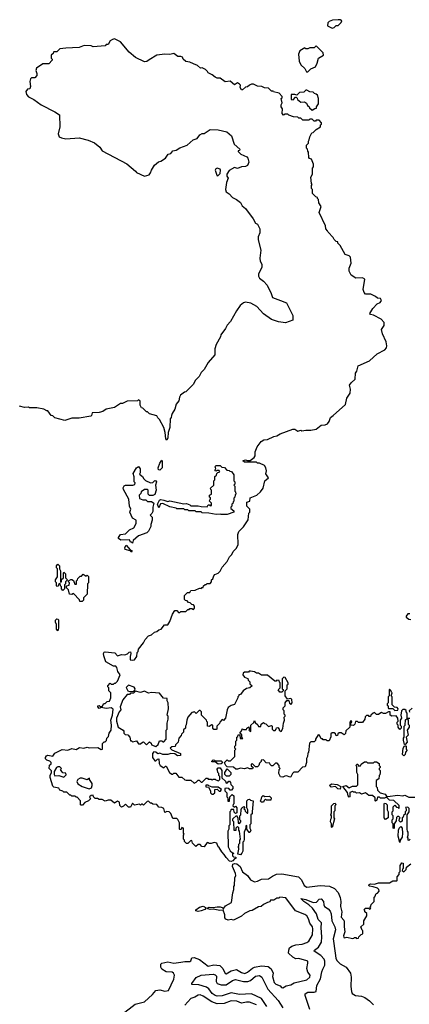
# Model space of a CAD drawing. Extents: x 2494118 to 2687960, y 757339 to 915227.
# Tile 350 of 364: x 2655336 to 2659200, y 886357 to 896118. Entities that reach past the tile are written whole.
import ezdxf

# ---------------------------------------------------------------- set-up
doc = ezdxf.new("R2010")
doc.units = 0

msp = doc.modelspace()

# ---------------------------------------------------------------- linework, layer by layer
at = {"layer": '0CON20XD'}
for points in [[(2658435, 896032.5), (2658455, 896040), (2658475, 896060), (2658495, 896060), (2658525, 896090), (2658530, 896105), (2658515, 896117.5), (2658495, 896117.5), (2658438.3, 896111.7), (2658405, 896100), (2658393, 896087), (2658390, 896055), (2658435, 896032.5)], [(2656171.2, 889811.2), (2656166.7, 889835), (2656173.3, 889846.7), (2656185, 889851.2), (2656280.5, 889840.5), (2656305, 889813.3), (2656345, 889824.2), (2656379.3, 889820.7), (2656405, 889830), (2656421.7, 889848.3), (2656435, 889850), (2656440, 889835), (2656432.5, 889805), (2656433, 889773), (2656455, 889767.5), (2656475, 889773.3), (2656497.5, 889805), (2656500, 889845), (2656510, 889855), (2656513, 889877), (2656565, 889940), (2656580, 889975), (2656615, 890010), (2656645, 890020), (2656673, 890047), (2656697, 890053), (2656715, 890070), (2656740, 890075), (2656771.7, 890118.3), (2656805, 890120), (2656826.7, 890153.3), (2656852.5, 890225), (2656875, 890260), (2656895, 890260), (2656911.7, 890241.7), (2656925, 890240), (2656935, 890250), (2656985, 890250), (2657005, 890270), (2657018.3, 890271.7), (2657025, 890280), (2657045, 890280), (2657058.3, 890271.7), (2657070, 890285), (2657070, 890305), (2657058.3, 890318.3), (2657041.7, 890321.7), (2657028.3, 890338.3), (2657011.7, 890341.7), (2656998.3, 890358.3), (2656981.7, 890361.7), (2656971.7, 890371.7), (2656971.7, 890408.3), (2657001.7, 890438.3), (2657025, 890440), (2657035, 890460), (2657075, 890462.5), (2657118.3, 890481.7), (2657135, 890480), (2657141.7, 890488.3), (2657155, 890490), (2657160, 890505), (2657175, 890520), (2657185, 890520), (2657195, 890530), (2657225, 890530), (2657240, 890545), (2657240, 890565), (2657250, 890575), (2657260, 890605), (2657273, 890617), (2657305, 890630), (2657325, 890650), (2657345, 890690), (2657393, 890747), (2657417, 890793), (2657440, 890815), (2657452.5, 890845), (2657485, 890880), (2657502.5, 890915), (2657500, 891015), (2657510, 891045), (2657555, 891090), (2657601.7, 891158.3), (2657610, 891225), (2657620, 891235), (2657620, 891265), (2657590, 891295), (2657590, 891335), (2657620, 891345), (2657621.7, 891378.3), (2657687, 891403), (2657725, 891437.5), (2657750, 891475), (2657767.5, 891545), (2657803.3, 891575), (2657777.5, 891615), (2657782.5, 891645), (2657776.4, 891676.4), (2657765, 891697.5), (2657715, 891722.5), (2657695, 891722.5), (2657685, 891730), (2657565, 891732.5), (2657550, 891745), (2657575, 891756), (2657595, 891747.5), (2657621.7, 891748.3), (2657663, 891777), (2657670, 891795), (2657670, 891835), (2657690, 891885), (2657730, 891935), (2657758.3, 891951.7), (2657795, 891957.5), (2657855, 891987.5), (2657885, 891992.5), (2657918.3, 892011.7), (2658045, 892057.5), (2658065, 892057.5), (2658095, 892040), (2658125, 892047.5), (2658135, 892042.5), (2658175, 892050), (2658225, 892047.5), (2658275, 892057.5), (2658325, 892097.5), (2658365, 892100), (2658388.8, 892111.2), (2658406.2, 892135), (2658417.5, 892175), (2658445, 892192.5), (2658567, 892303), (2658580, 892365), (2658612.5, 892415), (2658616.7, 892455), (2658607.5, 892495), (2658625, 892517.5), (2658663.3, 892555), (2658666.7, 892615), (2658680, 892635), (2658693.6, 892686.4), (2658803.6, 892736.4), (2658882.5, 892805), (2658957.5, 892845), (2658973.9, 892866.1), (2658978, 892885), (2658972, 892925), (2658934.2, 893004.2), (2658923.8, 893045), (2658950.8, 893085), (2658950.8, 893115), (2658919.4, 893149.4), (2658845, 893188), (2658816.4, 893196.4), (2658810, 893205), (2658836.7, 893255), (2658879.7, 893300.3), (2658910, 893315), (2658923.8, 893335), (2658915, 893352.5), (2658885, 893356.7), (2658863.3, 893375), (2658817.7, 893397.7), (2658767, 893397), (2658751.7, 893411.7), (2658743.6, 893443.6), (2658760, 893545), (2658735, 893560), (2658670, 893555), (2658623.6, 893583.6), (2658602.5, 893625), (2658602.5, 893655), (2658622.5, 893705), (2658617.5, 893765), (2658605, 893777.5), (2658565, 893790), (2658515, 893880), (2658491.7, 893901.7), (2658490, 893915), (2658475, 893920), (2658455, 893940), (2658445, 893960), (2658395, 894010), (2658390, 894025), (2658373, 894043), (2658370, 894075), (2658307.5, 894205), (2658327.5, 894265), (2658303, 894303), (2658300, 894335), (2658290, 894345), (2658290, 894355), (2658271.7, 894361.7), (2658240, 894395), (2658240, 894435), (2658230, 894445), (2658230, 894475), (2658237.5, 894485), (2658230, 894495), (2658222.5, 894555), (2658240, 894585), (2658240, 894645), (2658248.3, 894658.3), (2658250, 894685), (2658230, 894735), (2658211.7, 894741.7), (2658203, 894753), (2658200, 894805), (2658193, 894813), (2658190, 894835), (2658180, 894845), (2658180, 894875), (2658200, 894895), (2658200, 894915), (2658207.5, 894925), (2658212.5, 894955), (2658233, 894997), (2658245, 895000), (2658275, 895027.5), (2658320, 895055), (2658320, 895075), (2658328.3, 895081.7), (2658330, 895095), (2658305, 895120), (2658275, 895120), (2658268.3, 895111.7), (2658255, 895110), (2658235, 895130), (2658215, 895130), (2658205, 895120), (2658145, 895122.5), (2658125, 895140), (2658105, 895140), (2658095, 895150), (2658053, 895153), (2658005, 895170), (2657995, 895180), (2657968.3, 895181.7), (2657951.7, 895171.7), (2657938.3, 895188.3), (2657942.5, 895235), (2657930, 895255), (2657930, 895275), (2657940, 895295), (2657930, 895335), (2657938.3, 895341.7), (2657940, 895355), (2657908.3, 895388.3), (2657851.7, 895401.7), (2657848.3, 895408.3), (2657835, 895410), (2657805, 895440), (2657765, 895442.5), (2657736.4, 895456.4), (2657695, 895460), (2657655, 895477.5), (2657635, 895477.5), (2657615, 895470), (2657595, 895452.5), (2657575, 895450), (2657547, 895423), (2657535, 895422.5), (2657523.8, 895445), (2657527, 895467), (2657515, 895480), (2657495, 895490), (2657465, 895472.5), (2657425, 895507.5), (2657375, 895502.5), (2657325, 895537.5), (2657295, 895537.5), (2657275, 895547.5), (2657245, 895572.5), (2657205, 895590), (2657200, 895605), (2657180, 895625), (2657145, 895640), (2657128.3, 895638.3), (2657100, 895665), (2657058.3, 895678.3), (2657025, 895697.5), (2656983.9, 895703.9), (2656957.5, 895725), (2656950, 895745), (2656935, 895752.5), (2656905, 895752.5), (2656865, 895782.5), (2656825, 895771.2), (2656774.2, 895774.2), (2656697.5, 895765), (2656619.3, 895720.7), (2656598.3, 895701.7), (2656575, 895698.8), (2656485, 895743.3), (2656421.2, 895795), (2656335, 895898.8), (2656275, 895926.7), (2656255, 895922.5), (2656235, 895907.5), (2656215, 895870), (2656195, 895870), (2656185, 895860), (2656065, 895847.5), (2656045, 895860), (2655975, 895862.5), (2655925, 895843.3), (2655795, 895836.7), (2655735, 895827.5), (2655705, 895800), (2655675, 895800), (2655670, 895795), (2655668.3, 895781.7), (2655650, 895765), (2655650, 895735), (2655660, 895725), (2655660, 895715), (2655625, 895680), (2655565, 895680), (2655501.7, 895638.3), (2655497.5, 895615), (2655507.5, 895585), (2655507, 895563), (2655485, 895540), (2655455, 895540), (2655445, 895530), (2655437.5, 895505), (2655442.5, 895455), (2655437, 895433), (2655415, 895430), (2655397.5, 895405), (2655402.5, 895375), (2655423.9, 895353.9), (2655475, 895327.5), (2655550, 895275), (2655683.9, 895203.9), (2655730, 895175), (2655733, 895057), (2655717.5, 894985), (2655727, 894957), (2655750, 894945), (2655795, 894936.7), (2655925, 894947.5), (2656015, 894922.5), (2656077.7, 894897.7), (2656132.5, 894855), (2656155, 894817.5), (2656398.3, 894688.3), (2656485, 894617.5), (2656495, 894603.3), (2656575, 894566.7), (2656619.3, 894580.7), (2656635, 894600), (2656643.3, 894626.7), (2656672.5, 894675), (2656711.7, 894708.3), (2656736.1, 894713.9), (2656782.5, 894745), (2656810, 894785), (2656835, 894792.5), (2656855, 894816.7), (2656886.4, 894823.6), (2656925, 894847.5), (2656997, 894873), (2657055, 894927.5), (2657095, 894940), (2657123.6, 894976.4), (2657145, 894990), (2657165, 894990), (2657225, 895027.5), (2657306.1, 895026.1), (2657390, 895005), (2657437.5, 894965), (2657463.6, 894883.6), (2657520, 894835), (2657515, 894820), (2657501.7, 894818.3), (2657501.7, 894811.7), (2657530, 894785), (2657587.7, 894757.7), (2657598, 894745), (2657610, 894705), (2657596.4, 894673.6), (2657577, 894663), (2657535, 894657.5), (2657495, 894642.5), (2657465, 894652.5), (2657415, 894623.3), (2657391.2, 894585), (2657392, 894565), (2657402.5, 894545), (2657387.1, 894505), (2657376.7, 894435), (2657385, 894412.5), (2657415, 894392.5), (2657446.7, 894355), (2657487.5, 894335), (2657527.5, 894305), (2657543.6, 894273.6), (2657576.4, 894246.4), (2657652.5, 894145), (2657675, 894100), (2657695, 894090), (2657717.5, 894045), (2657717.5, 894005), (2657702.5, 893965), (2657700, 893935), (2657727, 893833), (2657717.5, 893755), (2657722.5, 893725), (2657736.7, 893695), (2657736.7, 893665), (2657704.1, 893595.9), (2657703.8, 893575), (2657714.5, 893554.4), (2657755, 893524), (2657790, 893485), (2657831.4, 893405), (2657843.8, 893365), (2657922.5, 893335), (2657981.7, 893311.7), (2658043.3, 893185), (2658045, 893140), (2657973, 893113), (2657901.7, 893121.7), (2657835, 893146.7), (2657755, 893202.5), (2657687.5, 893275), (2657627.7, 893307.7), (2657573.9, 893316.1), (2657555, 893310), (2657524.1, 893285.9), (2657485, 893230), (2657427.5, 893125), (2657395, 893090), (2657377.5, 893055), (2657330, 892995), (2657327.5, 892975), (2657283.6, 892896.4), (2657272.5, 892855), (2657270, 892795), (2657205, 892720), (2657165, 892650), (2657135, 892620), (2657115, 892580), (2657075, 892540), (2657060, 892505), (2656985, 892430), (2656970, 892425), (2656932.5, 892395), (2656920, 892375), (2656915, 892340), (2656887.5, 892305), (2656873.3, 892256.7), (2656846.7, 892215), (2656843, 892193)], [(2658195, 895600), (2658225, 895630), (2658269.3, 895650.7), (2658287.5, 895685), (2658300, 895735), (2658347.5, 895765), (2658345, 895790), (2658275, 895860), (2658255, 895840), (2658215, 895840), (2658195, 895830), (2658175, 895830), (2658163, 895837), (2658115, 895810), (2658102.5, 895775), (2658107.5, 895705), (2658125, 895670), (2658162.5, 895635), (2658181.7, 895601.7), (2658195, 895600)], [(2658235, 895220), (2658261.7, 895238.3), (2658278.3, 895241.7), (2658280, 895255), (2658300, 895285), (2658300, 895335), (2658288.3, 895368.3), (2658275, 895380), (2658260, 895385), (2658245, 895400), (2658213, 895403), (2658185, 895420), (2658175, 895420), (2658155, 895400), (2658110, 895395), (2658085, 895370), (2658065, 895377.5), (2658030, 895375), (2658030, 895325), (2658047, 895323), (2658071.7, 895348.3), (2658078.3, 895348.3), (2658088.3, 895338.3), (2658090, 895325), (2658125, 895300), (2658161.7, 895301.7), (2658179.3, 895289.3), (2658195, 895260), (2658205, 895260), (2658210, 895245), (2658235, 895220)], [(2657295, 894570), (2657305, 894572.5), (2657325, 894592.5), (2657328.8, 894625), (2657325, 894636.7), (2657295, 894646.7), (2657280.7, 894639.3), (2657273.3, 894625), (2657290, 894575), (2657295, 894570)], [(2656843, 892193), (2656840, 892175), (2656828.3, 892161.7), (2656823.8, 892076.2), (2656810, 892025), (2656806.7, 891973.3), (2656795, 891950), (2656784.2, 891964.2), (2656778.8, 892025), (2656766.4, 892076.4), (2656723, 892153), (2656705, 892170), (2656695, 892190), (2656625, 892210), (2656605, 892230), (2656595, 892230), (2656558.3, 892268.3), (2656545, 892270), (2656530, 892295), (2656530, 892335), (2656515, 892350), (2656505, 892340), (2656403, 892337), (2656355, 892312.5), (2656335, 892312.5), (2656275, 892273.3), (2656195, 892256.7), (2656160, 892235), (2656125, 892222.5), (2656055, 892220), (2656050, 892195), (2656041.7, 892188.3), (2655925, 892167.5), (2655855, 892167.5), (2655783, 892143), (2655685, 892170), (2655665, 892190), (2655650, 892195), (2655615, 892240), (2655605, 892240), (2655575, 892257.5), (2655505, 892270), (2655435, 892270), (2655425, 892277.5), (2655385, 892272.5), (2655333.9, 892286.1)], [(2656455, 890930), (2656445, 890940), (2656435, 890940), (2656425, 890960), (2656339.3, 890959.3), (2656317.5, 890975), (2656317.5, 890985), (2656335, 891013.3), (2656385, 891020), (2656425, 891060), (2656469.5, 891080.5), (2656492.5, 891125), (2656490, 891155), (2656455, 891176.7), (2656427.5, 891235), (2656437.5, 891265), (2656423.9, 891293.9), (2656419.2, 891365), (2656365, 891460), (2656363.6, 891476.4), (2656373.6, 891496.4), (2656385, 891502.5), (2656456.7, 891503.3), (2656478.3, 891511.7), (2656480, 891525), (2656470, 891535), (2656470, 891585), (2656460.7, 891619.3), (2656493.6, 891676.4), (2656515, 891690), (2656532.5, 891665), (2656530, 891625), (2656523.3, 891613.3), (2656555, 891590), (2656567, 891567), (2656585, 891550), (2656635, 891527.5), (2656655, 891530), (2656675, 891550), (2656686.4, 891546.4), (2656692.5, 891535), (2656682.5, 891505), (2656691.2, 891455), (2656675, 891412.5), (2656655, 891402.5), (2656625, 891400), (2656610, 891415), (2656610, 891455), (2656605, 891460), (2656575, 891460), (2656541.7, 891438.3), (2656538.3, 891421.7), (2656522.5, 891405), (2656525, 891370), (2656558.3, 891358.3), (2656587, 891357), (2656605, 891340), (2656645, 891342.5), (2656667.5, 891325), (2656657.5, 891285), (2656657, 891243), (2656648.3, 891221.7), (2656630, 891205), (2656650, 891185), (2656650, 891155), (2656637.5, 891115), (2656637.5, 891095), (2656613.6, 891046.4), (2656598.3, 891031.7), (2656515, 891002.5), (2656460, 890955), (2656455, 890930)], [(2657395, 891212.5), (2657335, 891212.5), (2657325, 891217.5), (2657285, 891212.5), (2657213, 891227), (2657145, 891230), (2657135, 891237.5), (2657085, 891240), (2657075, 891247.5), (2657015, 891250), (2657005, 891257.5), (2656975, 891260), (2656965, 891270), (2656895, 891270), (2656887, 891277), (2656825, 891290), (2656755, 891322.5), (2656731.7, 891318.3), (2656715, 891280), (2656702.5, 891315), (2656722.5, 891355), (2656735, 891360), (2656766.4, 891356.4), (2656805, 891342.5), (2656825, 891346.7), (2656965, 891320), (2656991.7, 891321.7), (2657025, 891310), (2657035, 891300), (2657105, 891300), (2657135, 891292.5), (2657195, 891290), (2657205, 891310), (2657218.3, 891308.3), (2657225, 891300), (2657238.3, 891301.7), (2657240, 891325), (2657220, 891345), (2657221.7, 891358.3), (2657230, 891365), (2657228.3, 891378.3), (2657220, 891385), (2657220, 891405), (2657240, 891415), (2657240, 891455), (2657231.7, 891461.7), (2657230, 891475), (2657260, 891505), (2657260, 891545), (2657270, 891555), (2657271.7, 891588.3), (2657288.3, 891601.7), (2657291.7, 891618.3), (2657301.7, 891628.3), (2657320, 891635), (2657315, 891650), (2657295, 891650), (2657281.7, 891641.7), (2657270, 891655), (2657280, 891665), (2657278.3, 891678.3), (2657270, 891685), (2657285, 891700), (2657325, 891700), (2657341.7, 891681.7), (2657368.3, 891678.3), (2657391.7, 891651.7), (2657415, 891650), (2657421.7, 891641.7), (2657438.3, 891638.3), (2657460, 891605), (2657460, 891545), (2657470, 891535), (2657470, 891515), (2657460, 891505), (2657470, 891495), (2657470, 891445), (2657477.5, 891437.5), (2657480, 891415), (2657471.7, 891408.3), (2657470, 891385), (2657460, 891375), (2657460, 891345), (2657451.7, 891338.3), (2657448.3, 891321.7), (2657440, 891315), (2657440, 891295), (2657430, 891285), (2657431.7, 891271.7), (2657458.3, 891248.3), (2657460, 891235), (2657395, 891212.5)], [(2656725, 891652.5), (2656712.5, 891655), (2656710, 891675), (2656725, 891720), (2656745, 891750), (2656750, 891745), (2656750, 891675), (2656725, 891652.5)], [(2656445, 890840), (2656432.5, 890852.5), (2656383.3, 890865), (2656380, 890885), (2656391.7, 890908.3), (2656431.7, 890861.7), (2656447.5, 890855), (2656450, 890845), (2656445, 890840)], [(2655765, 890460), (2655750, 890475), (2655750, 890495), (2655740, 890505), (2655738.3, 890528.3), (2655721.7, 890518.3), (2655718.3, 890501.7), (2655705, 890500), (2655700, 890505), (2655700, 890535), (2655690, 890545), (2655690, 890565), (2655710, 890595), (2655710, 890675), (2655700, 890685), (2655700, 890705), (2655715, 890720), (2655730, 890705), (2655730, 890675), (2655740, 890655), (2655741.7, 890541.7), (2655750, 890545), (2655751.7, 890568.3), (2655770, 890585), (2655770, 890635), (2655775, 890640), (2655790, 890625), (2655790, 890585), (2655810, 890565), (2655790, 890545), (2655790, 890525), (2655780, 890515), (2655780, 890475), (2655765, 890460)], [(2655955, 890350), (2655931.7, 890351.7), (2655928.3, 890368.3), (2655868.3, 890428.3), (2655855, 890420), (2655831.7, 890421.7), (2655820, 890465), (2655800, 890485), (2655800, 890505), (2655828.3, 890511.7), (2655830, 890535), (2655820, 890545), (2655820, 890555), (2655845, 890570), (2655855, 890570), (2655868.3, 890558.3), (2655881.7, 890521.7), (2655898.3, 890521.7), (2655900, 890555), (2655910, 890565), (2655911.7, 890578.3), (2655935, 890600), (2655948.3, 890601.7), (2655965, 890620), (2655995, 890600), (2656005, 890610), (2656018.3, 890598.3), (2656020, 890535), (2656010, 890525), (2656007, 890423), (2655970, 890385), (2655970, 890365), (2655955, 890350)], [(2659205, 890227.5), (2659185, 890227.5), (2659170, 890205), (2659170, 890195), (2659195, 890173.8), (2659215, 890171.2)], [(2655715, 890060), (2655702.5, 890075), (2655701.7, 890121.7), (2655690, 890145), (2655690, 890165), (2655705, 890177.5), (2655716.7, 890176.7), (2655722.5, 890165), (2655722.5, 890085), (2655715, 890060)], [(2657590, 889095), (2657608.3, 889108.3), (2657611.7, 889091.7), (2657620, 889085), (2657610, 889075), (2657628.3, 889061.7), (2657630, 889125), (2657658.3, 889151.7), (2657665, 889170), (2657671.7, 889151.7), (2657698.3, 889128.3), (2657705, 889110), (2657728.3, 889111.7), (2657730, 889135), (2657755, 889150), (2657765, 889140), (2657778.3, 889138.3), (2657805, 889110), (2657835, 889120), (2657840, 889115), (2657840, 889085), (2657851.7, 889071.7), (2657868.3, 889071.7), (2657880, 889085), (2657881.7, 889098.3), (2657895, 889100), (2657910, 889085), (2657910, 889075), (2657928.3, 889061.7), (2657947, 889093), (2657952.5, 889145), (2657962.5, 889175), (2657960, 889205), (2657970, 889215), (2657970, 889225), (2657960, 889235), (2657960, 889265), (2657950, 889275), (2657950, 889295), (2657970, 889315), (2657970, 889345), (2657985, 889370), (2658005, 889370), (2658013, 889343), (2658025, 889330), (2658037.5, 889345), (2658035, 889380), (2658025, 889387.5), (2657991.7, 889381.7), (2657970, 889415), (2657970, 889465), (2657990, 889485), (2657990, 889525), (2657998.3, 889531.7), (2658000, 889545), (2657968.3, 889598.3), (2657955, 889600), (2657940, 889585), (2657940, 889485), (2657948.3, 889478.3), (2657950, 889465), (2657935, 889450), (2657915, 889450), (2657900, 889475), (2657920, 889495), (2657920, 889545), (2657911.7, 889551.7), (2657908.3, 889568.3), (2657885, 889570), (2657878.3, 889561.7), (2657865, 889560), (2657795, 889620), (2657735, 889620), (2657705, 889640), (2657685, 889640), (2657665, 889652.5), (2657625, 889660), (2657611.7, 889658.3), (2657605, 889650), (2657565, 889650), (2657551.7, 889638.3), (2657550, 889625), (2657565, 889600), (2657598.3, 889588.3), (2657601.7, 889571.7), (2657620, 889555), (2657620, 889535), (2657640, 889515), (2657620, 889495), (2657585, 889487.5), (2657553.6, 889466.4), (2657525, 889430), (2657510, 889425), (2657510, 889415), (2657500, 889405), (2657500, 889395), (2657465, 889330), (2657435, 889320), (2657405, 889300), (2657393, 889277), (2657377, 889193), (2657358.3, 889171.7), (2657345, 889180), (2657320, 889155), (2657318.3, 889141.7), (2657290, 889115), (2657290, 889085), (2657285, 889080), (2657263, 889083), (2657250, 889095), (2657250, 889125), (2657241.7, 889128.3), (2657215, 889110), (2657200, 889115), (2657200, 889155), (2657191.7, 889161.7), (2657190, 889175), (2657140, 889225), (2657140, 889255), (2657125, 889270), (2657115, 889270), (2657085, 889240), (2657065, 889260), (2657058.3, 889251.7), (2657045, 889250), (2657002.5, 889205), (2656992.5, 889175), (2656988.3, 889128.3), (2656980, 889115), (2656980, 889095), (2656961.7, 889078.3), (2656960, 889055), (2656940, 889035), (2656938.3, 889021.7), (2656913, 888997), (2656907.5, 888955), (2656881.7, 888928.3), (2656878.3, 888911.7), (2656845, 888910), (2656830, 888895), (2656845, 888880), (2656930, 888845), (2656930, 888825), (2656900.7, 888820.7), (2656875, 888840), (2656835, 888842.5), (2656805, 888833.3), (2656755, 888833.3), (2656725, 888847.5), (2656705, 888840), (2656686.1, 888856.1), (2656665, 888860), (2656652.5, 888845), (2656653, 888803), (2656675, 888770), (2656685, 888770), (2656701.7, 888788.3), (2656715, 888790), (2656720, 888745), (2656730, 888725), (2656765, 888700), (2656781.7, 888718.3), (2656788.3, 888718.3), (2656822.5, 888655), (2656845, 888640), (2656855, 888640), (2656865, 888650), (2656885, 888650), (2656915, 888610), (2656945, 888610), (2656975, 888582.5), (2656988.3, 888578.3), (2657035, 888580), (2657065, 888550), (2657085, 888560), (2657105, 888580), (2657115, 888580), (2657135, 888560), (2657145, 888560), (2657185, 888600), (2657198.3, 888598.3), (2657205, 888590), (2657235, 888590), (2657245, 888580), (2657255, 888590), (2657275, 888590), (2657281.7, 888581.7), (2657308.3, 888571.7), (2657320, 888585), (2657320, 888615), (2657310, 888625), (2657310, 888645), (2657300, 888655), (2657298.3, 888678.3), (2657290, 888685), (2657305, 888700), (2657325, 888700), (2657340, 888675), (2657341.7, 888601.7), (2657378.3, 888568.3), (2657385, 888550), (2657398.3, 888551.7), (2657411.7, 888568.3), (2657418.3, 888568.3), (2657427, 888557), (2657430, 888535), (2657450, 888515), (2657450, 888495), (2657438.3, 888481.7), (2657425, 888480), (2657410, 888495), (2657385, 888500), (2657370, 888495), (2657370, 888475), (2657390, 888455), (2657390, 888415), (2657400, 888405), (2657401.7, 888371.7), (2657418.3, 888371.7), (2657420, 888415), (2657441.7, 888438.3), (2657460, 888425), (2657460, 888345), (2657451.7, 888338.3), (2657450, 888325), (2657465, 888310), (2657475, 888320), (2657490, 888305), (2657490, 888255), (2657475, 888250), (2657461.7, 888261.7), (2657458.3, 888288.3), (2657435, 888290), (2657430, 888285), (2657428.3, 888271.7), (2657420, 888265), (2657420, 888135), (2657410, 888125), (2657410, 888095), (2657400, 888075), (2657405, 887920), (2657425, 887880), (2657445, 887860), (2657460, 887855), (2657445, 887850), (2657445, 887830), (2657455, 887820), (2657480, 887815), (2657478.3, 887801.7), (2657465, 887800), (2657450.3, 887779.7), (2657435, 887772.2), (2657417, 887777), (2657382.2, 887812.2), (2657365, 887843.8), (2657339.4, 887869.4), (2657315, 887912.5), (2657305, 887920), (2657290, 887955), (2657265, 887962.5), (2657235, 887950), (2657215, 887950), (2657208.3, 887958.3), (2657195, 887960), (2657165, 887920), (2657141.7, 887921.7), (2657125, 887940), (2657105, 887940), (2657081.7, 887921.7), (2657050, 887955), (2657045, 887980), (2657031.7, 887978.3), (2657005, 887950), (2656991.7, 887951.7), (2656971.7, 887971.7), (2656970, 887985), (2656960, 887995), (2656960, 888035), (2656967.5, 888045), (2656960, 888055), (2656960, 888105), (2656945, 888110), (2656938.3, 888091.7), (2656925, 888090), (2656920, 888095), (2656920, 888155), (2656905, 888190), (2656895, 888200), (2656855, 888200), (2656835, 888250), (2656820, 888265), (2656795, 888267.5), (2656775, 888260), (2656765, 888297.5), (2656747, 888307), (2656715, 888310), (2656695, 888337.5), (2656655, 888340), (2656645, 888350), (2656635, 888350), (2656615, 888370), (2656601.7, 888368.3), (2656565, 888330), (2656555, 888340), (2656545, 888340), (2656535, 888330), (2656525, 888340), (2656475, 888330), (2656455, 888350), (2656435, 888310), (2656415, 888310), (2656385, 888340), (2656365, 888320), (2656345, 888310), (2656328.3, 888328.3), (2656325, 888360), (2656305, 888372.5), (2656275, 888350), (2656241.7, 888381.7), (2656215, 888382.5), (2656185, 888372.5), (2656155, 888387.5), (2656125, 888387.5), (2656106.4, 888396.4), (2656085, 888397.5), (2656067.5, 888415), (2656065, 888430), (2656045, 888427.5), (2656030, 888415), (2656037.5, 888395), (2656020, 888375), (2655981.7, 888358.3), (2655958.3, 888331.7), (2655945, 888330), (2655940, 888335), (2655940, 888375), (2655905, 888410), (2655895, 888410), (2655885, 888420), (2655855, 888420), (2655845, 888430), (2655835, 888430), (2655805, 888460), (2655775, 888460), (2655765, 888470), (2655735, 888480), (2655725, 888500), (2655675, 888510), (2655665, 888520), (2655637.5, 888605), (2655637.5, 888625), (2655652.5, 888655), (2655651.7, 888671.7), (2655630, 888695), (2655633, 888727), (2655648.3, 888741.7), (2655650, 888755), (2655635, 888766.7), (2655605, 888776.2), (2655592.1, 888792.1), (2655591.4, 888805), (2655600.7, 888819.3), (2655615, 888825.7), (2655665, 888817.5), (2655685, 888847.5), (2655758.3, 888881.7), (2655815, 888877.5), (2655855, 888892.5), (2655895, 888882.5), (2655928.3, 888901.7), (2655973, 888897), (2656005, 888907.5), (2656025, 888900), (2656111.7, 888901.7), (2656143, 888883), (2656157.5, 888885), (2656158.3, 888941.7), (2656175, 888960), (2656185, 888960), (2656198.3, 888971.7), (2656200, 888995), (2656217, 889013), (2656223.3, 889045), (2656243.3, 889075), (2656246.7, 889125), (2656240, 889175), (2656256.7, 889225), (2656263, 889283), (2656245, 889297.5), (2656195, 889290), (2656145, 889300), (2656125, 889290), (2656110, 889305), (2656110, 889315), (2656125, 889320), (2656135, 889310), (2656155, 889310), (2656171.7, 889338.3), (2656185, 889340), (2656205, 889360), (2656228.3, 889361.7), (2656240, 889395), (2656240, 889445), (2656220, 889465), (2656220, 889495), (2656210, 889505), (2656210, 889515), (2656235, 889540), (2656245, 889530), (2656265, 889530), (2656275, 889540), (2656285, 889540), (2656305, 889560), (2656332.5, 889625), (2656310, 889655), (2656300, 889695), (2656288.3, 889708.3), (2656265, 889710), (2656191.7, 889751.7), (2656171.2, 889811.2)], [(2656685, 888912.5), (2656708.3, 888931.7), (2656721.7, 888968.3), (2656745, 888970), (2656755, 888960), (2656765, 888960), (2656787.5, 888985), (2656790, 889075), (2656800, 889085), (2656797.5, 889145), (2656810, 889185), (2656810, 889215), (2656800, 889225), (2656812.5, 889285), (2656810, 889345), (2656800, 889365), (2656798.3, 889388.3), (2656761.7, 889391.7), (2656721.7, 889441.7), (2656645, 889446.7), (2656615, 889442.5), (2656575, 889460), (2656535, 889447.5), (2656485, 889460), (2656465, 889440), (2656435, 889440), (2656425, 889430), (2656403, 889427), (2656357.5, 889375), (2656333.3, 889305), (2656340, 889275), (2656323, 889257), (2656297.5, 889195), (2656297, 889163), (2656313, 889103), (2656362.5, 889075), (2656370, 889065), (2656370, 889045), (2656381.7, 889031.7), (2656408.3, 889028.3), (2656427, 889007), (2656435, 888970), (2656445, 888970), (2656455, 888960), (2656495, 888970), (2656515, 888940), (2656535, 888940), (2656553, 888957), (2656565, 888960), (2656595, 888930), (2656625, 888960), (2656640, 888945), (2656645, 888930), (2656685, 888912.5)], [(2656425, 889457.5), (2656465, 889460), (2656477.5, 889472.5), (2656480, 889485), (2656470.7, 889500.7), (2656415, 889520), (2656393, 889497), (2656410, 889465), (2656425, 889457.5)], [(2659055, 889270), (2659085, 889272.5), (2659090, 889285), (2659078.3, 889298.3), (2659051.7, 889301.7), (2659030, 889325), (2659030, 889405), (2659020, 889415), (2659030, 889445), (2659021.7, 889451.7), (2659018.3, 889468.3), (2659005, 889480), (2659000, 889475), (2659000, 889415), (2658990, 889405), (2658990, 889345), (2658980, 889335), (2658981.7, 889321.7), (2658990, 889315), (2658990, 889295), (2658995, 889290), (2659035, 889290), (2659055, 889270)], [(2659205, 889190), (2659180, 889190), (2659190, 889175), (2659190, 889135), (2659200, 889125), (2659200, 889105), (2659180, 889075), (2659190, 889025), (2659170, 889005), (2659180, 888955), (2659158.3, 888931.7), (2659151.7, 888931.7), (2659142.5, 888975), (2659142.5, 888995), (2659150, 889005), (2659150, 889115), (2659160, 889125), (2659163, 889177), (2659180, 889190), (2659180, 889245), (2659170, 889255), (2659168.3, 889268.3), (2659155, 889280), (2659135, 889280), (2659123, 889267), (2659117.5, 889225), (2659122.5, 889195), (2659110, 889175), (2659110, 889125), (2659120, 889115), (2659120, 889095), (2659105, 889080), (2659090, 889105), (2659090, 889125), (2659080, 889135), (2659080, 889155), (2659090, 889165), (2659087.5, 889195), (2659068.3, 889218.3), (2659025, 889212.5), (2659010, 889225), (2659010, 889255), (2659005, 889257.5), (2658993, 889257), (2658965, 889240), (2658945, 889240), (2658925, 889250), (2658908.3, 889241.7), (2658895, 889230), (2658875, 889230), (2658855, 889250), (2658840, 889245), (2658820, 889225), (2658815, 889210), (2658801.7, 889211.7), (2658795, 889220), (2658775, 889220), (2658761.7, 889208.3), (2658760, 889185), (2658735, 889150), (2658695, 889150), (2658685, 889160), (2658665, 889160), (2658660, 889135), (2658645, 889120), (2658620, 889125), (2658620, 889145), (2658630, 889155), (2658625, 889170), (2658610, 889155), (2658610, 889105), (2658571.7, 889068.3), (2658568.3, 889041.7), (2658555, 889030), (2658525, 889050), (2658505, 889050), (2658491.7, 889038.3), (2658488.3, 889021.7), (2658475, 889020), (2658468.3, 889038.3), (2658455, 889050), (2658435, 889050), (2658423, 889037), (2658421.7, 889008.3), (2658405, 888970), (2658385, 888970), (2658375, 888980), (2658345, 888980), (2658338.3, 888988.3), (2658325, 888990), (2658310, 889025), (2658295, 889030), (2658270, 888985), (2658268.3, 888971.7), (2658255, 888960), (2658225, 888960), (2658210, 888945), (2658200, 888855), (2658193, 888847), (2658190, 888815), (2658180, 888795), (2658180, 888755), (2658168.3, 888711.7), (2658141.7, 888708.3), (2658095, 888660), (2658055, 888660), (2658040, 888645), (2658026.4, 888613.6), (2658015, 888607.5), (2657985, 888622.5), (2657965, 888620), (2657945, 888607.5), (2657923.6, 888613.6), (2657907.5, 888645), (2657910, 888685), (2657920, 888695), (2657910, 888705), (2657910, 888725), (2657888.3, 888748.3), (2657871.7, 888748.3), (2657845, 888720), (2657835, 888720), (2657820, 888735), (2657818.3, 888748.3), (2657781.7, 888751.7), (2657755, 888780), (2657731.7, 888778.3), (2657730, 888765), (2657713, 888747), (2657707, 888723), (2657695, 888710), (2657675, 888710), (2657645, 888740), (2657631.7, 888738.3), (2657631.7, 888721.7), (2657650, 888705), (2657645, 888690), (2657615, 888690), (2657595, 888702.5), (2657565, 888690), (2657525, 888697.5), (2657495, 888687.5), (2657478.3, 888688.3), (2657457, 888707), (2657395, 888710), (2657380, 888725), (2657370, 888745), (2657371.7, 888758.3), (2657395, 888780), (2657405, 888770), (2657428.3, 888771.7), (2657470, 888815), (2657470, 888875), (2657480, 888885), (2657470, 888895), (2657470, 888915), (2657480, 888925), (2657480, 888965), (2657490, 888975), (2657490, 889005), (2657498.3, 889011.7), (2657501.7, 889028.3), (2657518.3, 889028.3), (2657521.7, 888991.7), (2657548.3, 888991.7), (2657540, 889005), (2657538.3, 889028.3), (2657520, 889045), (2657538.3, 889071.7), (2657541.7, 889088.3), (2657555, 889080), (2657585, 889080), (2657590, 889095)], [(2659228.3, 889291.7), (2659200, 889265), (2659201.7, 889251.7)], [(2659145, 888820), (2659132.5, 888835), (2659140, 888895), (2659151.7, 888918.3), (2659165, 888920), (2659170, 888915), (2659170, 888885), (2659180, 888875), (2659161.7, 888858.3), (2659160, 888835), (2659145, 888820)], [(2657305, 888737.5), (2657275, 888760), (2657245, 888760), (2657240, 888765), (2657255, 888780), (2657268.3, 888778.3), (2657275, 888770), (2657335, 888770), (2657350, 888755), (2657335, 888740), (2657305, 888737.5)], [(2659210, 887995), (2659195, 887980), (2659190, 887985), (2659190, 888005), (2659182.5, 888015), (2659190, 888035), (2659190, 888065), (2659183, 888073), (2659180, 888095), (2659180, 888235), (2659200, 888265), (2659198.3, 888298.3), (2659185, 888310), (2659161.7, 888308.3), (2659170, 888295), (2659170, 888275), (2659160, 888265), (2659158.3, 888241.7), (2659141.7, 888228.3), (2659138.3, 888211.7), (2659130, 888205), (2659128.3, 888171.7), (2659111.7, 888161.7), (2659100, 888175), (2659101.7, 888198.3), (2659110, 888205), (2659095, 888220), (2659081.7, 888218.3), (2659071.7, 888208.3), (2659070, 888175), (2659050, 888145), (2659050, 888105), (2659045, 888100), (2659040, 888105), (2659040, 888145), (2659030, 888155), (2659030, 888185), (2659040, 888195), (2659040, 888225), (2659030, 888235), (2659030, 888265), (2659040, 888275), (2659040, 888315), (2659055, 888330), (2659071.7, 888311.7), (2659088.3, 888308.3), (2659095, 888300), (2659100, 888305), (2659098.3, 888328.3), (2659047, 888377), (2659005, 888380), (2658975, 888410), (2658955, 888400), (2658915, 888400), (2658905, 888410), (2658885, 888410), (2658878.3, 888381.7), (2658865, 888370), (2658860, 888375), (2658860, 888405), (2658835, 888427.5), (2658798.3, 888428.3), (2658765, 888452.5), (2658725, 888440), (2658705, 888452.5), (2658675, 888450), (2658665, 888460), (2658645, 888460), (2658635, 888467.5), (2658611.7, 888458.3), (2658610, 888415), (2658605, 888410), (2658593, 888423), (2658588.3, 888458.3), (2658540, 888515), (2658575, 888527.5), (2658605, 888502.5), (2658635, 888520), (2658675, 888520), (2658688.3, 888531.7), (2658690, 888635), (2658680, 888655), (2658680, 888715), (2658670, 888725), (2658681.7, 888738.3), (2658688.3, 888738.3), (2658691.7, 888721.7), (2658715, 888720), (2658721.7, 888738.3), (2658755, 888760), (2658775, 888760), (2658785, 888750), (2658845, 888750), (2658855, 888760), (2658875, 888760), (2658900, 888745), (2658900, 888725), (2658910, 888715), (2658910, 888705), (2658900, 888695), (2658900, 888685), (2658910, 888675), (2658910, 888655), (2658907, 888633), (2658900, 888625), (2658898.3, 888591.7), (2658870, 888575), (2658870, 888515), (2658880, 888505), (2658885, 888480), (2658910, 888455), (2658959.6, 888439.5), (2658975, 888420), (2658985, 888417.5), (2659085, 888430), (2659135, 888422.5), (2659155, 888430), (2659195, 888410), (2659255, 888410)], [(2655775, 888610), (2655797, 888633), (2655795, 888650), (2655765, 888653.3), (2655753.6, 888663.6), (2655740, 888685), (2655750, 888695), (2655735, 888710), (2655715, 888712.5), (2655700, 888705), (2655677.5, 888665), (2655677.5, 888635), (2655683.6, 888623.6), (2655725, 888626.7), (2655775, 888610)], [(2657388.3, 888618.3), (2657370, 888635), (2657370, 888655), (2657395, 888690), (2657430, 888655), (2657430, 888635), (2657415, 888620), (2657388.3, 888618.3)], [(2656025, 888494), (2656047.5, 888502.5), (2656056.2, 888525), (2656053.8, 888545), (2656030, 888585), (2656028.3, 888598.3), (2656005, 888582.5), (2655955, 888597.5), (2655935, 888597.5), (2655912.9, 888587.1), (2655904, 888565), (2655913.3, 888543.3), (2655957.4, 888517.4), (2656025, 888494)], [(2657255, 888440), (2657270, 888455), (2657271.7, 888488.3), (2657295, 888490), (2657315, 888470), (2657328.3, 888471.7), (2657338.3, 888488.3), (2657305, 888510), (2657245, 888510), (2657211.7, 888521.7), (2657205, 888530), (2657181.7, 888528.3), (2657181.7, 888511.7), (2657208.3, 888508.3), (2657230, 888475), (2657230, 888455), (2657241.7, 888441.7), (2657255, 888440)], [(2658515, 888490), (2658491.7, 888491.7), (2658467, 888517), (2658425, 888510), (2658410, 888525), (2658428.3, 888541.7), (2658485, 888537.5), (2658520, 888515), (2658515, 888490)], [(2657525, 887840), (2657500, 887845), (2657510, 887895), (2657508.3, 887908.3), (2657500, 887915), (2657510, 887925), (2657510, 887945), (2657520, 887955), (2657520, 887985), (2657527.5, 887995), (2657517.5, 888075), (2657510, 888085), (2657508.3, 888108.3), (2657495, 888120), (2657480, 888105), (2657478.3, 888081.7), (2657461.7, 888081.7), (2657460, 888165), (2657450, 888175), (2657450, 888195), (2657485, 888230), (2657500, 888205), (2657501.7, 888151.7), (2657515, 888150), (2657530, 888165), (2657530, 888175), (2657520, 888185), (2657520, 888225), (2657530, 888235), (2657533, 888287), (2657540, 888305), (2657558.3, 888318.3), (2657570, 888305), (2657560, 888295), (2657568.3, 888288.3), (2657571.7, 888271.7), (2657591.7, 888251.7), (2657598.3, 888251.7), (2657600, 888285), (2657590, 888305), (2657590, 888375), (2657601.7, 888388.3), (2657615, 888390), (2657625, 888380), (2657650, 888375), (2657642.5, 888265), (2657640, 888245), (2657630, 888235), (2657627.5, 888145), (2657620, 888135), (2657620, 888105), (2657627.5, 888085), (2657618.3, 888061.7), (2657611.7, 888061.7), (2657590, 888095), (2657588.3, 888128.3), (2657580, 888125), (2657580, 888105), (2657562.5, 888065), (2657562.5, 887995), (2657560, 887975), (2657550, 887965), (2657547.5, 887875), (2657540, 887855), (2657525, 887840)], [(2657755, 888360), (2657735, 888360), (2657720, 888375), (2657730, 888385), (2657737.5, 888415), (2657751.7, 888428.3), (2657768.3, 888418.3), (2657815, 888420), (2657830, 888405), (2657828.3, 888381.7), (2657785, 888380), (2657775, 888390), (2657761.7, 888378.3), (2657755, 888360)], [(2658435, 888110), (2658430, 888115), (2658430, 888145), (2658420, 888165), (2658421.7, 888191.7), (2658430, 888205), (2658430, 888225), (2658422.5, 888235), (2658430, 888255), (2658430, 888325), (2658451.7, 888348.3), (2658465, 888350), (2658470, 888335), (2658460, 888325), (2658460, 888275), (2658450, 888265), (2658450, 888205), (2658457.5, 888195), (2658435, 888110)], [(2658965, 888190), (2658950, 888205), (2658950, 888345), (2658955, 888350), (2658968.3, 888348.3), (2658980, 888335), (2658980, 888285), (2658990, 888265), (2658990, 888205), (2658965, 888190)], [(2659105, 887960), (2659090, 888025), (2659092.5, 888085), (2659100, 888105), (2659115, 888120), (2659130, 888105), (2659132.5, 888055), (2659127.5, 888015), (2659110, 887985), (2659105, 887960)], [(2656348.2, 886255), (2656482.5, 886357.5), (2656575, 886380.4), (2656653.5, 886455), (2656685, 886493.1), (2656725, 886500), (2656775, 886486.2), (2656812.9, 886495), (2656866.5, 886605), (2656870, 886645), (2656861.2, 886665), (2656846.7, 886675), (2656789.3, 886679.3), (2656744.5, 886704.5), (2656734.3, 886725), (2656737.5, 886755), (2656745.6, 886764.4), (2656805, 886777.5), (2656865, 886765.6), (2656934.3, 886775.7), (2656975, 886783.3), (2657025, 886781.5), (2657033.2, 886786.8), (2657045, 886817.5), (2657065, 886821.2), (2657120.9, 886800.9), (2657205, 886734.7), (2657262.7, 886747.3), (2657321.3, 886741.3), (2657351.5, 886711.5), (2657375, 886664), (2657385, 886659.2), (2657435, 886690.5), (2657485, 886703.5), (2657535, 886673.8), (2657567.4, 886662.6), (2657595, 886675.8), (2657643.5, 886716.5), (2657665, 886726.5), (2657735, 886737.5), (2657801.9, 886731.9), (2657830.4, 886710.5), (2657850, 886665), (2657843, 886633), (2657860, 886575), (2657875.9, 886555.9), (2657920.7, 886540.7), (2657932.5, 886525), (2657945, 886520), (2657978.3, 886541.7), (2658025, 886551.2), (2658058.3, 886571.7), (2658185, 886601.2), (2658212.5, 886625), (2658216.7, 886645), (2658194.4, 886674.4), (2658182.7, 886712.7), (2658193.3, 886765), (2658192.5, 886785), (2658185, 886788.8), (2658105, 886810), (2658075, 886808.8), (2658044.2, 886824.2), (2658002.5, 886865), (2658003.8, 886895), (2658012.2, 886917.8), (2658035, 886932.5), (2658074.2, 886945.8), (2658137.5, 886955), (2658185, 886970.8), (2658205, 886984.2), (2658240.8, 887045), (2658244.4, 887105), (2658240, 887125), (2658212.2, 887162.2), (2658201.9, 887205), (2658185, 887234), (2658165, 887248.1), (2658072.7, 887282.7), (2657975, 887412.5), (2657915, 887420), (2657905, 887410), (2657885, 887410), (2657855, 887390), (2657825, 887390), (2657818.3, 887371.7), (2657793, 887367), (2657753, 887347), (2657731.7, 887328.3), (2657705, 887322.5), (2657641.7, 887288.3), (2657620, 887285), (2657565, 887257.5), (2657535, 887232.5), (2657455, 887192.5), (2657435, 887197.5), (2657405, 887190), (2657381.7, 887201.7), (2657370, 887215), (2657370, 887245), (2657355, 887290), (2657321.7, 887288.3), (2657255, 887301.2), (2657225, 887297.5), (2657203.3, 887305), (2657203.3, 887315), (2657215, 887319.4), (2657255, 887316), (2657295, 887324.4), (2657325, 887323.1), (2657352.5, 887315), (2657355, 887300), (2657377.9, 887332.1), (2657437.5, 887365), (2657448.3, 887461.7), (2657460, 887495), (2657460, 887525), (2657467.5, 887535), (2657468.3, 887611.7), (2657478.1, 887635), (2657476.2, 887655), (2657447.4, 887725), (2657449.4, 887745), (2657465, 887753.2), (2657490, 887750), (2657507.7, 887737.7), (2657522.3, 887722.3), (2657545, 887670), (2657593.8, 887633.8), (2657625, 887592.5), (2657665, 887570), (2657695, 887576.7), (2657735, 887598.8), (2657805, 887600), (2657841.7, 887628.3), (2657883, 887647), (2657935, 887650), (2658099.6, 887619.5), (2658131.2, 887591.2), (2658156.2, 887535), (2658185, 887519.4), (2658315.8, 887535.8), (2658407.6, 887527.6), (2658456.7, 887506.7), (2658493.8, 887465), (2658513.8, 887415), (2658520, 887375), (2658518.6, 887328.6)], [(2658518.6, 887328.6), (2658532, 887275), (2658525, 887222.5), (2658550, 887190), (2658554.3, 887175), (2658553.1, 887125), (2658562, 887075), (2658548.8, 887035), (2658551.7, 887021.7), (2658555, 887017.5), (2658581.7, 887021.7), (2658635, 887010), (2658648.3, 887011.7), (2658655, 887020), (2658668.3, 887018.3), (2658675, 887010), (2658697, 887013), (2658700, 887025), (2658721.7, 887048.3), (2658740, 887055), (2658740, 887085), (2658731.7, 887091.7), (2658720, 887125), (2658748.3, 887151.7), (2658750, 887185), (2658780, 887235), (2658778.3, 887258.3), (2658760, 887275), (2658758.3, 887288.3), (2658750, 887295), (2658765, 887310), (2658795, 887310), (2658805, 887300), (2658818.3, 887311.7), (2658810, 887325), (2658818.3, 887331.7), (2658821.7, 887348.3), (2658850, 887375), (2658851.7, 887418.3), (2658858.3, 887421.7), (2658870, 887455), (2658885, 887460), (2658901.7, 887478.3), (2658897.5, 887495), (2658885, 887507.5), (2658843, 887523), (2658805, 887527.5), (2658797.5, 887535), (2658802.5, 887545), (2658815, 887552.5), (2658855, 887547.5), (2658895, 887560), (2659005, 887562.5), (2659035, 887580), (2659075, 887580), (2659080, 887585), (2659078.3, 887621.7), (2659100, 887645), (2659100, 887665), (2659110, 887675), (2659110, 887735), (2659125, 887760), (2659140, 887755), (2659140, 887705), (2659131.7, 887698.3), (2659130, 887685), (2659145, 887670), (2659170, 887695), (2659171.7, 887718.3), (2659215, 887750)], [(2658214.2, 886305.8), (2658167.7, 886445), (2658168.8, 886461.2), (2658192.6, 886477.4), (2658255, 886478.2), (2658275, 886485.7), (2658283.9, 886545), (2658320.5, 886609.5), (2658331.3, 886678.6), (2658343.2, 886706.8), (2658360.9, 886745), (2658362.9, 886785), (2658356.8, 886805), (2658321, 886841), (2658257.8, 886885), (2658258.6, 886895), (2658300.8, 886925), (2658328.9, 886975), (2658333.6, 887025), (2658325.7, 887115), (2658328.2, 887165), (2658295, 887196.9), (2658279.5, 887255), (2658240, 887310), (2658203.1, 887343.1), (2658153.5, 887375), (2658124.5, 887405.6), (2658175, 887396), (2658245, 887365.6), (2658278.7, 887371.3), (2658305, 887400), (2658325, 887401.4), (2658350, 887375), (2658350.8, 887345), (2658358.3, 887328.3), (2658395, 887303.1), (2658415, 887280.6), (2658426.6, 887255), (2658430.8, 887185), (2658460, 887125), (2658467.2, 887095), (2658446.5, 887005), (2658465.3, 886865.3), (2658472.9, 886815), (2658482.5, 886792.5), (2658515, 886759.7), (2658575, 886724.6), (2658616.7, 886665), (2658624.7, 886625), (2658620.3, 886535), (2658626.2, 886485), (2658634.7, 886465), (2658665, 886445.7), (2658725, 886436.5), (2658757.3, 886425), (2658805, 886391.2), (2658845, 886351.8)], [(2657105, 887278), (2657082.5, 887285), (2657083.3, 887295), (2657118.5, 887321.5), (2657155, 887330), (2657184.2, 887315), (2657173.8, 887296.2), (2657135, 887284), (2657105, 887278)], [(2657788.1, 886335), (2657735.4, 886415.4), (2657635, 886460.3), (2657515.8, 886454.2), (2657435, 886469.6), (2657345, 886441.1), (2657295, 886438.1), (2657275, 886443.2), (2657246.2, 886465), (2657210.8, 886510.8), (2657188, 886528), (2657111.7, 886551.7), (2657045, 886553.8), (2657042.5, 886565), (2657085, 886623.8), (2657135, 886645.6), (2657255, 886655.9), (2657275, 886651.2), (2657287.9, 886637.9), (2657285.8, 886585), (2657295.2, 886565.2), (2657335, 886549.6), (2657385, 886550.9), (2657445, 886593.5), (2657475, 886601.9), (2657555, 886584.4), (2657597.4, 886582.6), (2657625, 886593.8), (2657675, 886637.9), (2657715, 886641.8), (2657736.8, 886626.8), (2657796.4, 886506.4), (2657898, 886395), (2657945, 886322.9)], [(2657685, 886350.8), (2657615, 886377.8), (2657585, 886378.8), (2657535, 886368.1), (2657489.6, 886389.6), (2657435, 886390.8), (2657365, 886365.8), (2657295, 886363.2), (2657241.9, 886381.9), (2657155, 886439.2), (2657125, 886450), (2657105, 886449.1), (2657072.9, 886427.1), (2657034.5, 886415), (2656972.5, 886347.5)]]:
    msp.add_lwpolyline(points, dxfattribs=at)

doc.saveas('drawing.dxf')
